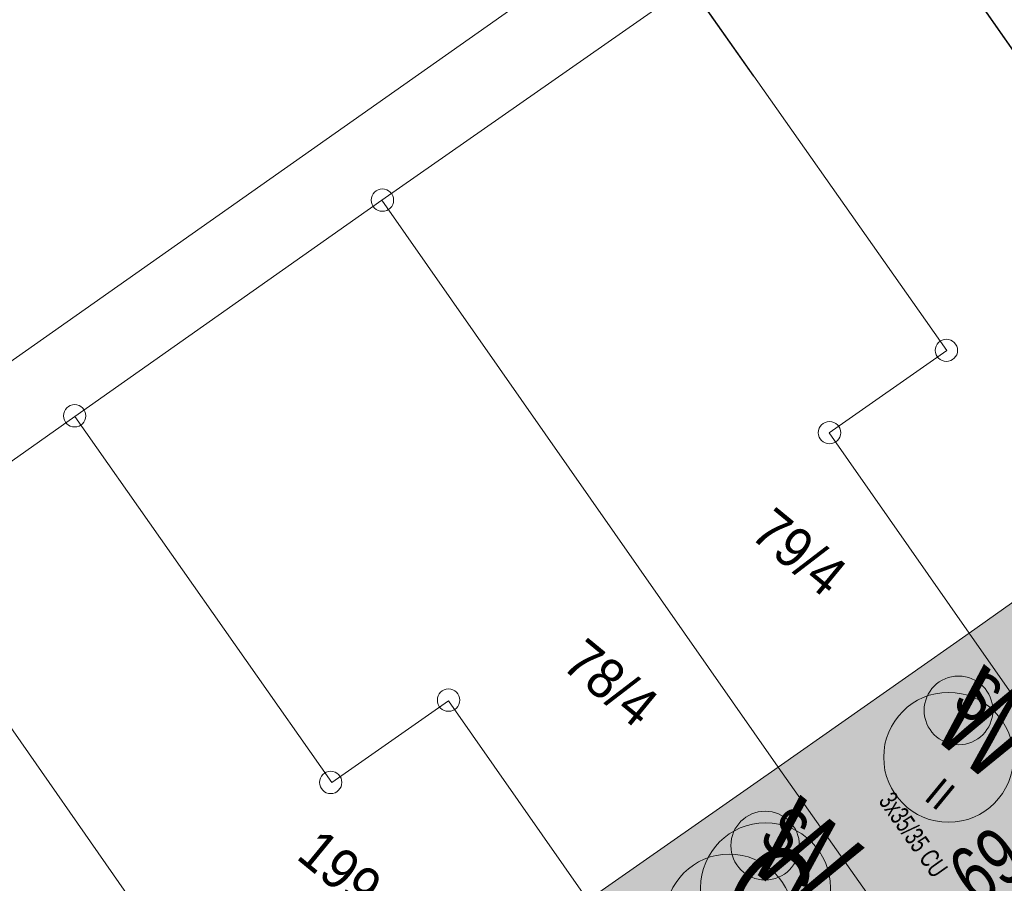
# Model space of a CAD drawing. Header units: metres. Extents: x -740 to 758, y -633 to 854.
# Tile 736 of 1056: x 308 to 336, y -66 to -42. Entities that reach past the tile are written whole.
import ezdxf

# ---------------------------------------------------------------- set-up
doc = ezdxf.new("R2010")
doc.units = ezdxf.units.M
doc.header["$MEASUREMENT"] = 0
for name, color, linetype in [('Gas.LOVION', 7, 'Continuous'), ('Grundkarte.LOVION', 7, 'Continuous'), ('Grundkarte_Text.LOVION', 7, 'Continuous'), ('Strom.LOVION', 7, 'Continuous'), ('Wasser.LOVION', 7, 'Continuous')]:
    doc.layers.add(name, color=color, linetype=linetype)
doc.styles.add('ERSTELLTER_STIL_1', font='arial.ttf')

msp = doc.modelspace()

# ---------------------------------------------------------------- hatches: boundary and pattern name
at = {"layer": 'Grundkarte.LOVION', "linetype": 'Continuous', "lineweight": 18}
for points in [[(340.361, -54.76), (334.832, -58.67), (339.539, -65.392), (345.067, -61.482), (345.03, -61.397), (341.286, -56.059)], [(329.494, -62.414), (334.227, -69.104), (338.017, -66.457), (339.539, -65.392), (334.832, -58.67)], [(324.182, -66.125), (328.888, -72.847), (334.227, -69.104), (329.494, -62.414)]]:
    msp.add_hatch(color=9, dxfattribs=at).paths.add_polyline_path(points)

# ---------------------------------------------------------------- linework, layer by layer
at = {"layer": 'Gas.LOVION', "color": 5, "linetype": 'Continuous', "lineweight": 18}
msp.add_circle((328.131, -66.626), 1.791, dxfattribs=at)
at = {"layer": 'Grundkarte.LOVION', "color": 8, "linetype": 'Continuous', "lineweight": 18}
for points in [[(359.896, -58.377), (353.981, -62.562), (352.682, -63.487), (351.462, -64.315), (347.993, -59.364), (344.223, -54.058), (332.234, -36.935), (327.034, -40.576), (318.43, -46.59), (309.858, -52.63), (304.605, -56.335), (299.431, -59.944), (290.747, -66.054), (282.478, -71.858), (282.006, -72.17), (277.086, -75.666), (271.637, -79.479), (262.954, -85.589), (254.238, -91.673), (247.962, -96.099), (254.25, -105.09), (243.054, -113.012), (232.627, -120.327)], [(347.13, -58.186), (344.215, -54.068), (332.226, -36.945), (327.026, -40.586), (326.304, -41.07), (327.026, -40.586), (328.811, -43.131)], [(328.811, -43.131), (327.026, -40.586), (332.226, -36.945), (344.215, -54.068), (347.13, -58.186)]]:
    msp.add_lwpolyline(points, dxfattribs=at)
for points in [[(327.034, -40.576), (332.234, -36.935), (344.223, -54.058), (347.993, -59.364), (351.462, -64.315), (342.97, -70.259), (340.291, -66.442), (339.539, -65.392), (334.832, -58.67), (330.916, -53.083), (334.209, -50.781)], [(318.43, -46.59), (327.034, -40.576), (334.209, -50.781), (330.916, -53.083), (334.832, -58.67), (339.539, -65.392), (340.291, -66.442), (342.97, -70.259), (337.632, -74.002), (334.227, -69.104), (329.494, -62.414)], [(320.298, -60.564), (317.033, -62.834), (309.858, -52.63), (318.43, -46.59), (329.494, -62.414), (334.227, -69.104), (337.632, -74.002), (332.352, -77.74), (328.888, -72.847), (324.182, -66.125)], [(314.469, -70.474), (304.605, -56.335), (309.858, -52.63), (317.033, -62.834), (320.298, -60.564), (324.182, -66.125), (328.888, -72.847), (332.352, -77.74), (323.748, -83.753), (320.343, -78.855), (318.041, -75.563), (316.809, -73.851)], [(340.361, -54.76), (341.286, -56.059), (345.03, -61.397), (345.067, -61.482), (339.539, -65.392), (334.832, -58.67)], [(315.203, -89.761), (311.798, -84.863), (307.091, -78.141), (303.176, -72.553), (306.579, -70.181), (299.431, -59.944), (304.605, -56.335), (314.469, -70.474), (316.809, -73.851), (318.041, -75.563), (320.343, -78.855), (323.748, -83.753)], [(329.494, -62.414), (334.832, -58.67), (339.539, -65.392), (338.017, -66.457), (334.227, -69.104)], [(324.182, -66.125), (329.494, -62.414), (334.227, -69.104), (328.888, -72.847)]]:
    msp.add_lwpolyline(points, close=True, dxfattribs=at)
at = {"layer": 'Grundkarte.LOVION', "color": 253, "linetype": 'Continuous', "lineweight": 18}
for points in [[(303.822, -54.077), (327.189, -37.635)], [(327.034, -40.576), (318.43, -46.59), (309.858, -52.63), (304.605, -56.335)]]:
    msp.add_lwpolyline(points, dxfattribs=at)
at = {"layer": 'Grundkarte.LOVION', "color": 9, "linetype": 'Continuous', "lineweight": 18}
for centre, radius in [((318.448, -46.587), 0.313), ((334.193, -50.78), 0.312), ((309.857, -52.605), 0.313), ((330.93, -53.077), 0.312), ((320.296, -60.538), 0.314), ((317.004, -62.835), 0.313)]:
    msp.add_circle(centre, radius, dxfattribs=at)
at = {"layer": 'Strom.LOVION', "color": 1, "linetype": 'Continuous', "lineweight": 18}
for centre, radius in [((334.531, -60.827), 0.959), ((329.134, -64.598), 0.958)]:
    msp.add_circle(centre, radius, dxfattribs=at)
at = {"layer": 'Wasser.LOVION', "color": 94, "linetype": 'Continuous', "lineweight": 18}
for centre, radius in [((334.254, -62.136), 1.812), ((329.144, -65.777), 1.813)]:
    msp.add_circle(centre, radius, dxfattribs=at)

# ---------------------------------------------------------------- texts
at = {"layer": 'Gas.LOVION', "color": 5, "linetype": 'Continuous', "lineweight": 18, "insert": (327.707, -66.2), "char_height": 2.48984, "attachment_point": 7, "rotation": 320.584, "style": 'ERSTELLTER_STIL_1'}
msp.add_mtext('{\\A1;\\W0.71561x;G}', dxfattribs=at)
at = {"layer": 'Grundkarte_Text.LOVION', "color": 7, "linetype": 'Continuous', "lineweight": 13, "attachment_point": 7, "style": 'ERSTELLTER_STIL_1'}
for s, insert, char_height, rotation in [('{\\A1;\\W0.89449x;79/4}', (328.665, -55.987), 1.12433, 320.5839), ('{\\A1;\\W0.89449x;78/4}', (323.406, -59.634), 1.12433, 320.5839), ('{\\A1;\\W0.89453x;II}', (333.532, -63.296), 0.83076, 320.5814), ('{\\A1;\\W0.89449x;199}', (315.999, -64.952), 1.12433, 320.5839)]:
    msp.add_mtext(s, dxfattribs=dict(at, insert=insert, char_height=char_height, rotation=rotation))
at = {"layer": 'Grundkarte_Text.LOVION', "color": 8, "linetype": 'Continuous', "lineweight": 18, "insert": (335.051, -66.339), "char_height": 1.60083, "attachment_point": 7, "rotation": 35.0852, "style": 'ERSTELLTER_STIL_1'}
msp.add_mtext('{\\A1;\\W0.71560x;69}', dxfattribs=at)
at = {"layer": 'Strom.LOVION', "color": 1, "linetype": 'Continuous', "lineweight": 18, "char_height": 1.37441, "attachment_point": 7, "rotation": 320.5841, "style": 'ERSTELLTER_STIL_1'}
for insert in [(334.288, -60.697), (328.894, -64.476)]:
    msp.add_mtext('{\\A1;\\W0.71558x;S}', dxfattribs=dict(at, insert=insert))
at = {"layer": 'Strom.LOVION', "color": 5, "linetype": 'Continuous', "lineweight": 18, "insert": (332.276, -63.362), "char_height": 0.53353, "attachment_point": 7, "rotation": 305.246, "style": 'ERSTELLTER_STIL_1'}
msp.add_mtext('{\\A1;\\W0.67983x;3x35/35 CU }', dxfattribs=at)
at = {"layer": 'Wasser.LOVION', "color": 94, "linetype": 'Continuous', "lineweight": 18, "attachment_point": 7, "style": 'ERSTELLTER_STIL_1'}
for insert, char_height, rotation in [((333.652, -61.447), 2.48983, 320.5838), ((328.526, -65.096), 2.48984, 320.584)]:
    msp.add_mtext('{\\A1;\\W0.71562x;W}', dxfattribs=dict(at, insert=insert, char_height=char_height, rotation=rotation))

doc.saveas('drawing.dxf')
